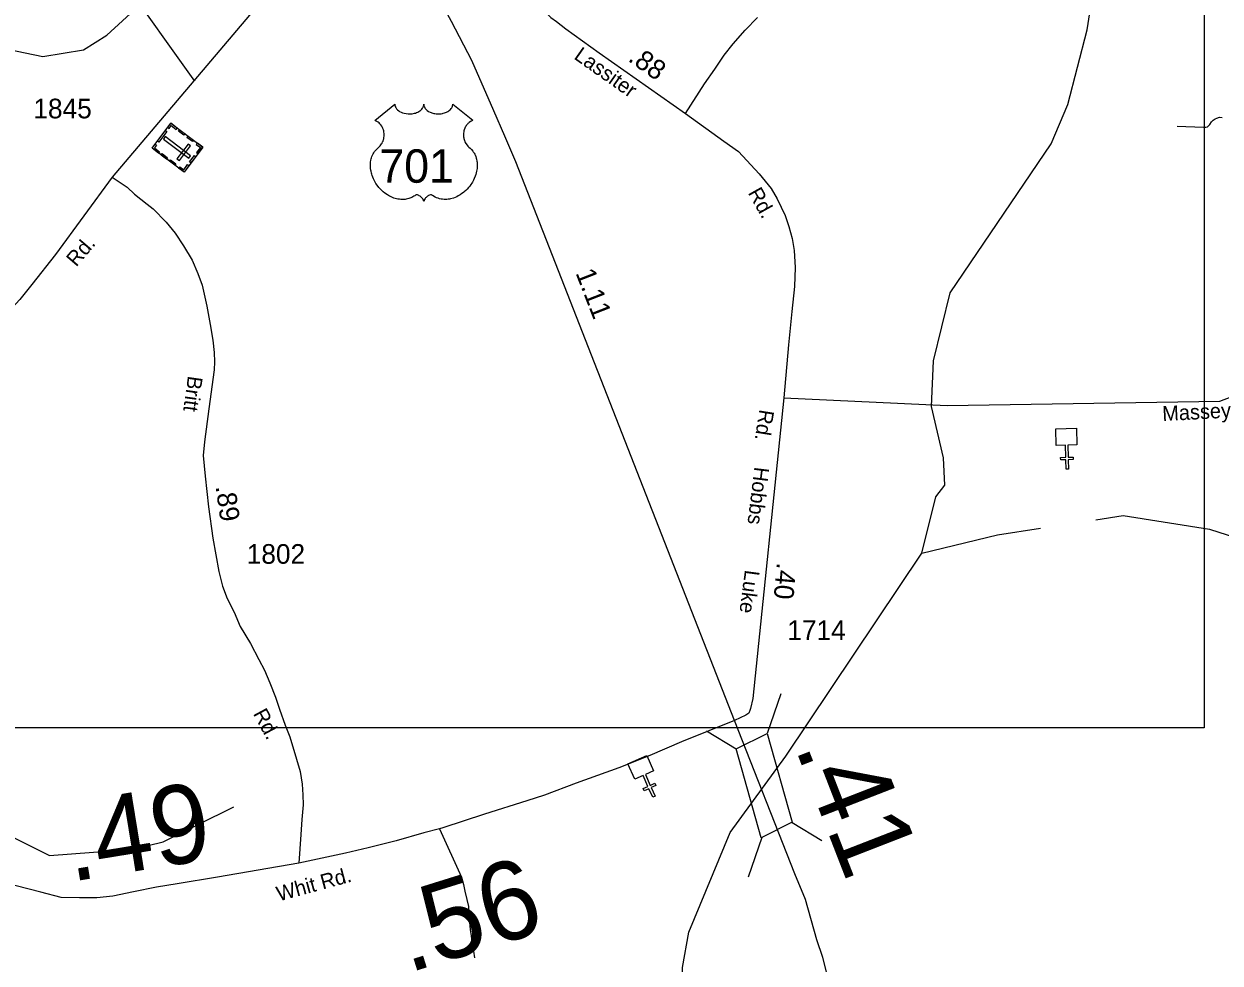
# Model space of a CAD drawing. Extents: x 2093524 to 2270757, y 289120 to 570408.
# Drawn here: x 2195392 to 2203005, y 524133 to 530108 of the extents above; entities that cross this region are included whole.
import ezdxf

# ---------------------------------------------------------------- set-up
doc = ezdxf.new("R2010")
doc.units = 0
for name, color, linetype in [('Exist Cultural Cemetery CELL', 7, 'Continuous'), ('Exist Cultural Church CELL', 7, 'Continuous'), ('Exist Hydrographic Creek Single Shore', 7, 'Continuous'), ('Exist Hydrographic Misc Water Feature', 7, 'Continuous'), ('Exist Road Non-System Type 51', 7, 'Continuous'), ('Exist Road Primary US Attributed', 7, 'Continuous'), ('Exist Road Primary US Mileage Hundredths English Label', 7, 'Continuous'), ('Exist Road Primary US Shield CELL', 7, 'Continuous'), ('Exist Road Primary US Shield Number Label', 7, 'Continuous'), ('Exist Road Primary US Structure Standard Bridge CELL', 7, 'Continuous'), ('Exist Road Secondary Mileage Hundredths English Label', 7, 'Continuous'), ('Exist Road Secondary Type 51 Attributed', 7, 'Continuous'), ('Exist Road Secondary Type 51 Label', 7, 'Continuous'), ('Exist Road Secondary Type 51 Number Label', 7, 'Continuous'), ('Map Preparation Inset Cut Line', 7, 'Continuous')]:
    doc.layers.add(name, color=color, linetype=linetype)

msp = doc.modelspace()

# ---------------------------------------------------------------- linework, layer by layer
at = {"layer": 'Exist Cultural Cemetery CELL'}
for points in [[(2196530.9, 529324.6), (2196411.9, 529165), (2196207.8, 529317.2), (2196326.8, 529476.8)], [(2196301.6, 529423.9), (2196250.9, 529355.9), (2196241.8, 529362.7), (2196292.5, 529430.7)], [(2196307, 529450.3), (2196316.3, 529443.4), (2196329.4, 529461), (2196361.8, 529436.9), (2196368.5, 529445.8), (2196326.8, 529476.8)], [(2196382.9, 529435), (2196417.6, 529409.2), (2196410.8, 529400), (2196376.1, 529425.9)], [(2196227.6, 529343.8), (2196236.8, 529336.9), (2196223.6, 529319.3), (2196256, 529295.1), (2196249.4, 529286.2), (2196207.8, 529317.2)], [(2196442.3, 529254.7), (2196453.4, 529269.7), (2196290.8, 529390.9), (2196279.7, 529375.9)], [(2196452, 529332.6), (2196437, 529343.8), (2196366.6, 529249.3), (2196381.6, 529238.2)], [(2196436.8, 529394.9), (2196471.5, 529369), (2196464.7, 529359.8), (2196429.9, 529385.7)], [(2196496.2, 529350.5), (2196489.4, 529341.4), (2196515.2, 529322.2), (2196491, 529289.7), (2196499.9, 529283), (2196530.9, 529324.6)], [(2196272.5, 529283.1), (2196307.2, 529257.2), (2196300.4, 529248.1), (2196265.7, 529274)], [(2196486.6, 529265.3), (2196455.7, 529223.7), (2196446.5, 529230.5), (2196477.5, 529272.1)], [(2196325.4, 529243.7), (2196360.1, 529217.8), (2196353.3, 529208.7), (2196318.6, 529234.6)], [(2196377.1, 529190.9), (2196383.9, 529200), (2196409.7, 529180.7), (2196434, 529213.3), (2196442.9, 529206.6), (2196411.9, 529165)]]:
    msp.add_lwpolyline(points, close=True, dxfattribs=at)
at = {"layer": 'Exist Cultural Church CELL'}
for points in [[(2202093.8, 527429.3), (2202036.9, 527427.7), (2202038.8, 527351.6), (2202070.8, 527352.4), (2202071.3, 527336.4), (2202039.3, 527335.6), (2202040.8, 527275.5), (2202024.8, 527275), (2202023.2, 527335.2), (2201991.3, 527334.3), (2201990.8, 527350.3), (2202022.8, 527351.1), (2202020.9, 527427.3), (2201963.2, 527425.9), (2201960.4, 527532.3), (2202091, 527535.7)], [(2199399.3, 525356.5), (2199347.4, 525333.3), (2199378.4, 525263.7), (2199407.6, 525276.7), (2199414.1, 525262.1), (2199384.9, 525249.1), (2199409.3, 525194.2), (2199394.7, 525187.7), (2199370.2, 525242.6), (2199341, 525229.6), (2199334.5, 525244.2), (2199363.7, 525257.2), (2199332.7, 525326.7), (2199280, 525303.4), (2199236.7, 525400.6), (2199356, 525453.8)]]:
    msp.add_lwpolyline(points, close=True, dxfattribs=at)
at = {"layer": 'Exist Hydrographic Creek Single Shore'}
for points in [[(2201106.8, 526740.4), (2201195.8, 527099.4), (2201253.8, 527173.6), (2201244.8, 527347.7), (2201167.9, 527674), (2201181.8, 527965.6), (2201286.8, 528396.4), (2201930.9, 529344.6), (2202036.9, 529594.9), (2202158.9, 530071.4), (2202198.9, 530329.7), (2202194.8, 530887.4), (2202159.7, 531121), (2202205.9, 531753.1), (2202326.8, 532236.1), (2202474.9, 532587.4), (2202745.8, 533123.1), (2203108.7, 533673.4)], [(2202215.6, 526954), (2202387.7, 526980.3), (2202938.9, 526893.7), (2203606.8, 526680.2), (2203831.9, 526639.6), (2204363.8, 526704.3), (2204613.8, 526781.3), (2205328, 527134.3), (2205709, 527395.6), (2206123, 527764.5), (2206454.9, 527941.5), (2206871, 528070.8), (2207877, 528283.5), (2208550, 528499.5), (2209273, 528835.9), (2209870.9, 529007.6), (2210260.9, 529226), (2210674.9, 529562.1), (2210908.1, 529639.4), (2211316.9, 529575.5), (2211393.5, 529582.3)], [(2201106.8, 526740.4), (2201588.9, 526858.6), (2201863.5, 526900.4)], [(2199388.9, 522287.9), (2199395.8, 522386.1), (2199552.9, 522638.7), (2199633.9, 522889.7), (2199630.8, 523404.7), (2199578.7, 523622.2), (2199583.9, 524104.3), (2199623.8, 524329.9), (2199886.7, 524964.2), (2200240.8, 525449), (2201106.8, 526740.4)]]:
    msp.add_lwpolyline(points, dxfattribs=at)
at = {"layer": 'Exist Hydrographic Misc Water Feature'}
for points in [[(2189894.5, 527927.1), (2190002.6, 527997.1), (2190084.6, 528221.8), (2190183.7, 528354.2), (2190358.6, 528432.8), (2190640.5, 528492.7), (2191090.6, 528486.9), (2191507.7, 528429.3), (2191891.5, 528310), (2192108.7, 528318.8), (2192473.7, 528495.1), (2192846.7, 528730.4), (2193095.6, 528850), (2193744.6, 529037), (2193918.7, 529138.4), (2194166.6, 529333.5), (2194655.6, 529802.6), (2194787.7, 529885.2), (2195012.6, 529952.9), (2195287.6, 529947.3), (2195512.8, 529900.2), (2195770.7, 529944.1), (2195919.6, 530036.3), (2196118.7, 530219.3)], [(2189434.6, 523350.7), (2189659.5, 523454.5), (2189975.5, 523523.5), (2190166.6, 523614.8), (2190273.7, 523707.8), (2190481.6, 523792.2), (2190706.5, 523784.4), (2191591.5, 523474.6), (2191899.7, 523484.8), (2192240.7, 523579.7), (2192556.7, 523730.8), (2192870.7, 524016.3), (2193161.6, 524118.7), (2193575.6, 524497.5), (2194080.7, 524874.4), (2195121.7, 524997.8), (2195321.6, 524934.7), (2195555.6, 524818.5), (2196088.7, 524857), (2196279.6, 524905.5), (2196727.7, 525126.1)]]:
    msp.add_lwpolyline(points, dxfattribs=at)
at = {"layer": 'Exist Road Non-System Type 51'}
for points in [[(2195785.7, 531097.4), (2195886.4, 530686.4), (2195903.1, 530604.7), (2195907.4, 530572.5), (2195925.5, 530530.8), (2195945.8, 530496.9), (2195974.2, 530455), (2196018.5, 530391.5), (2196478.8, 529744.9)], [(2199602.9, 529538.3), (2199723.4, 529727.1), (2199788.9, 529819.6), (2199848.2, 529909.9), (2199905.7, 529982.3), (2199983.2, 530068.9), (2200060.6, 530149.4)], [(2202732.1, 529457.9), (2202900.2, 529451.3), (2202914, 529451.3), (2202926.2, 529453.4), (2202939.9, 529467.5), (2202951.8, 529485.7), (2202961.8, 529495.6), (2202973.8, 529503.6), (2202983.7, 529507.7), (2203001.5, 529513.9), (2203019.5, 529511.9)], [(2198036.9, 524987.6), (2198177, 524678.7), (2198189.2, 524632.9), (2198199.5, 524590.7), (2198211.9, 524537), (2198222.1, 524493.2), (2198226.8, 524415), (2198233.3, 524347.3), (2198239.4, 524307.2), (2198245.8, 524251.3), (2198250, 524231.2), (2198254.2, 524209.5), (2198260.5, 524167.3)]]:
    msp.add_lwpolyline(points, dxfattribs=at)
at = {"layer": 'Exist Road Primary US Attributed'}
for points in [[(2199915.4, 525675.6), (2198523.1, 529229.9), (2198453.6, 529394.5), (2198384, 529554.4), (2198243.2, 529875), (2198113.4, 530124), (2197595.2, 531072.2)], [(2200556.1, 523618.4), (2200549.1, 523701), (2200533, 523824.6), (2200520.2, 523956.2), (2200502, 524068.1), (2200476.7, 524169), (2200439.4, 524281.6), (2200366.3, 524537.5), (2200299.8, 524701.3), (2199915.4, 525675.6)]]:
    msp.add_lwpolyline(points, dxfattribs=at)
at = {"layer": 'Exist Road Primary US Shield CELL'}
msp.add_lwpolyline([(2197753.6, 529597.1), (2197753.9, 529591.8), (2197755.2, 529585.5), (2197756.2, 529582.2), (2197759.2, 529576), (2197764, 529568.6), (2197770.8, 529561.4), (2197778.5, 529555.1), (2197783.7, 529551.7), (2197792.4, 529547), (2197802.4, 529542.8), (2197813.5, 529539.6), (2197824.8, 529537.4), (2197837.2, 529536), (2197849.4, 529535.8), (2197862.6, 529536.7), (2197877.2, 529539.6), (2197884, 529541.3), (2197891.5, 529543.9), (2197898.5, 529546.8), (2197906.1, 529550.9), (2197912.3, 529554.8), (2197917.1, 529558.3), (2197923.9, 529564.9), (2197929.4, 529571.6), (2197931.7, 529575.4), (2197933.6, 529579.1), (2197936.3, 529586.8), (2197937.1, 529590.2), (2197937.6, 529597.4), (2197938.1, 529591.4), (2197938.7, 529587.7), (2197939.7, 529584), (2197941.2, 529580.1), (2197943.9, 529574.7), (2197947, 529570.1), (2197952.7, 529563.3), (2197956.3, 529560), (2197959.5, 529557.3), (2197968.3, 529551.3), (2197978.5, 529546.2), (2197983.5, 529544), (2197988.7, 529542.1), (2197995.2, 529540.2), (2198001.9, 529538.6), (2198008.6, 529537.4), (2198015.5, 529536.4), (2198022.5, 529535.9), (2198028.1, 529535.8), (2198035.1, 529535.8), (2198041.6, 529536.2), (2198048.2, 529537), (2198055.5, 529538.2), (2198061.3, 529539.5), (2198069.1, 529541.5), (2198076.1, 529544), (2198082.2, 529546.7), (2198090.2, 529550.9), (2198096.7, 529554.9), (2198101.4, 529558.7), (2198107, 529563.9), (2198112.3, 529570), (2198115.4, 529574.5), (2198117.6, 529579.1), (2198119.7, 529584), (2198120.9, 529589.2), (2198121.5, 529593.7), (2198121.6, 529597.5), (2198250.2, 529495), (2198247.2, 529493.9), (2198240.2, 529490.5), (2198234.7, 529487.2), (2198225.8, 529481), (2198222, 529477.6), (2198218.2, 529474), (2198214.8, 529470.2), (2198211.7, 529466.6), (2198208, 529461.4), (2198204.6, 529456.3), (2198201.3, 529450.6), (2198199, 529445.6), (2198195, 529435.3), (2198193.1, 529428.8), (2198191.9, 529423.2), (2198190.4, 529411.7), (2198190, 529406.3), (2198190, 529400.9), (2198190.3, 529395.2), (2198190.8, 529389.7), (2198191.8, 529384), (2198192.7, 529379), (2198194.3, 529372.8), (2198196.6, 529365.7), (2198199.4, 529358.8), (2198205.3, 529347.6), (2198212.8, 529336.2), (2198218.2, 529329.8), (2198223.6, 529324.4), (2198231.5, 529317.7), (2198235.8, 529313.9), (2198240.7, 529308.9), (2198248.8, 529299.6), (2198252, 529295.2), (2198255.3, 529290.2), (2198258.4, 529285.2), (2198261.4, 529279.7), (2198263.8, 529274.9), (2198268.4, 529263.9), (2198271.7, 529253.2), (2198273.2, 529247.5), (2198275.6, 529234.9), (2198276.5, 529228.7), (2198277.5, 529216.4), (2198277.5, 529201.5), (2198276.4, 529187.4), (2198273.7, 529170.9), (2198271.5, 529161), (2198268.1, 529149.5), (2198264.9, 529139.6), (2198259, 529124.9), (2198253.8, 529114.3), (2198247, 529101.8), (2198242.4, 529094.3), (2198237, 529086.2), (2198230.2, 529077), (2198222.3, 529067.1), (2198212.8, 529056.7), (2198205.2, 529049), (2198195.2, 529040), (2198189.1, 529035), (2198180.4, 529028.5), (2198168.6, 529020.6), (2198156.9, 529013.8), (2198146.9, 529008.7), (2198138.1, 529004.9), (2198126.7, 529000.6), (2198107.7, 528995.3), (2198100.8, 528993.9), (2198092.6, 528992.7), (2198085, 528991.9), (2198077.5, 528991.5), (2198067.5, 528991.5), (2198057.5, 528992.2), (2198048.1, 528993.6), (2198038.3, 528995.6), (2198028.1, 528998.7), (2198018.8, 529002.3), (2198009.3, 529007), (2197993.4, 529017), (2197988.8, 529019.4), (2197986.3, 529020.1), (2197980.1, 529020.4), (2197974.3, 529019.2), (2197968.4, 529016.8), (2197964.8, 529014.9), (2197960.1, 529011.8), (2197956.5, 529008.9), (2197952, 529004.8), (2197949, 529001.3), (2197946.7, 528998.5), (2197942.2, 528991.5), (2197940.6, 528988.1), (2197938.9, 528983.8), (2197937.5, 528977.4), (2197935.5, 528985.5), (2197933.1, 528990.8), (2197930.4, 528995.3), (2197927.5, 528999.4), (2197923, 529004.5), (2197919, 529008.4), (2197914.1, 529012.4), (2197909, 529015.5), (2197904.8, 529017.6), (2197901, 529019), (2197896.4, 529020.2), (2197892.6, 529020.5), (2197889.5, 529020.4), (2197885.2, 529019.4), (2197879.4, 529015.2), (2197873.9, 529011.4), (2197867.9, 529007.7), (2197860.8, 529003.9), (2197855.5, 529001.5), (2197849.3, 528999.1), (2197842, 528996.6), (2197834.1, 528994.6), (2197826, 528993), (2197818.8, 528991.8), (2197811.2, 528991.2), (2197804.3, 528990.9), (2197797, 528991), (2197790.3, 528991.5), (2197782.5, 528992.2), (2197772.7, 528993.7), (2197764.7, 528995.5), (2197756.2, 528997.8), (2197747.4, 529000.5), (2197738.1, 529004.1), (2197726.4, 529009.2), (2197718.3, 529013.3), (2197705.4, 529020.7), (2197690.4, 529031.1), (2197679.1, 529040.3), (2197670.7, 529047.8), (2197658.5, 529060.3), (2197651.3, 529068.4), (2197640.1, 529083), (2197632.8, 529093.6), (2197628.2, 529101.3), (2197621.3, 529113.8), (2197617.6, 529121.6), (2197612.7, 529133), (2197608.9, 529143.4), (2197605.7, 529153.3), (2197604, 529159.6), (2197601.6, 529170.6), (2197600.1, 529178.5), (2197598.6, 529189.2), (2197597.8, 529200.5), (2197597.7, 529210.9), (2197597.9, 529219.6), (2197598.9, 529229.7), (2197600.6, 529240.4), (2197602.7, 529249.6), (2197604.6, 529256.2), (2197607.3, 529264.3), (2197610.9, 529273.1), (2197615.2, 529281.7), (2197619.2, 529288.7), (2197624.3, 529296.3), (2197629.3, 529302.8), (2197635.9, 529309.9), (2197642.7, 529316.5), (2197649, 529321.5), (2197656.4, 529328.8), (2197660.3, 529333.3), (2197665, 529339.4), (2197668.7, 529345.1), (2197671.7, 529350.2), (2197675.6, 529357.7), (2197677.9, 529363.3), (2197680.9, 529372), (2197682.4, 529378.1), (2197683.9, 529385.9), (2197684.9, 529393.3), (2197685.3, 529402.5), (2197685, 529410.1), (2197684, 529419), (2197682.4, 529427.5), (2197680.4, 529434.9), (2197677.2, 529443.4), (2197674.2, 529449.7), (2197669.3, 529458.1), (2197663.8, 529465.9), (2197658.2, 529472.3), (2197652.5, 529478), (2197647, 529482.3), (2197641.8, 529486), (2197635.3, 529489.9), (2197629, 529493.1), (2197625, 529494.6)], close=True, dxfattribs=at)
at = {"layer": 'Exist Road Primary US Structure Standard Bridge CELL'}
for p, q in [((2200209.5, 525845.8), (2200123.8, 525594.6)), ((2199737.1, 525609.7), (2199925.5, 525495.5)), ((2200282, 525028.1), (2200470.4, 524913.9)), ((2200088.2, 524931.3), (2200002.5, 524680.1))]:
    msp.add_line(p, q, dxfattribs=at)
msp.add_lwpolyline([(2200123.8, 525594.6), (2200282.9, 525028.6), (2200084.6, 524929.5), (2199925.5, 525495.5)], close=True, dxfattribs=at)
at = {"layer": 'Exist Road Secondary Type 51 Attributed'}
for points in [[(2197688.3, 531182.5), (2198539.7, 530346.9), (2198602.1, 530285.3), (2198660.6, 530229.7), (2198712.9, 530184), (2198746.9, 530148.3), (2198781.2, 530122.6), (2198841.6, 530077.1), (2199054.4, 529924.6), (2199602.9, 529538.3), (2199846, 529362.2), (2199940.5, 529297), (2200071.4, 529155.2), (2200147.9, 529060.7), (2200187.4, 528995), (2200236.4, 528889.7), (2200260.3, 528820.4), (2200281.3, 528742), (2200294.4, 528666.7), (2200301.6, 528557.9), (2200296.8, 528437.1), (2200278.9, 528279.3), (2200258.2, 528065.5), (2200229.6, 527729.7)], [(2197595.2, 531072.2), (2195953.4, 529132.2)], [(2200229.6, 527729.7), (2201268.1, 527680.7), (2203004.5, 527709), (2203165.6, 527769.4), (2203739.7, 527950.8), (2204263.4, 528081.8), (2205663.2, 528565.5), (2206442.9, 528851.2), (2207089.9, 529064.6), (2207630.3, 529273.9)], [(2195953.4, 529132.2), (2195592.6, 528641.3), (2195442.2, 528450.4), (2195366.8, 528353.9), (2195291.3, 528273.4), (2195188, 528174.8), (2195114.6, 528114.3), (2195028.8, 528057.6), (2194822, 527918.1), (2194543.4, 527716.4), (2194402.1, 527623.5), (2194209.2, 527490.2), (2194044, 527383), (2193932.6, 527306.2), (2193866.9, 527251.8), (2193724.2, 527143.1), (2193340.9, 526775.4), (2193284.1, 526722.2), (2193237.5, 526682.7), (2193184.9, 526636.1), (2193113.1, 526590.6), (2193036.3, 526548.8)], [(2195953.4, 529132.2), (2196049.7, 529070.3), (2196096.9, 529024.3), (2196175.8, 528961.4), (2196215.9, 528931.4), (2196297.8, 528847.3), (2196355.2, 528776.7), (2196409, 528695.4), (2196464, 528605.7), (2196499.9, 528520.8), (2196526.2, 528445.4), (2196556.1, 528312.7), (2196577, 528196.1), (2196593.7, 528096.8), (2196603.3, 528017.9), (2196605.7, 527959.3), (2196603.3, 527906.7), (2196569.2, 527659.8), (2196542.3, 527449.9), (2196532.8, 527362.6), (2196545.9, 527231), (2196566.8, 527036.7), (2196595.5, 526837), (2196633.2, 526623.5), (2196657.1, 526531.4), (2196685.8, 526452.5), (2196730.1, 526365.2), (2196769.5, 526275.5), (2196834.1, 526165.5), (2196886.7, 526065), (2196924.4, 525997.5), (2196956.7, 525915), (2196992.6, 525825.3), (2197018.9, 525747.5), (2197054.8, 525645.9), (2197084.7, 525571.7), (2197126.5, 525429.4), (2197150.4, 525351.7), (2197163, 525272.2), (2197167.8, 525204), (2197170.2, 525140.6), (2197160.6, 525046.1), (2197154.6, 524951.7), (2197141.3, 524768.6)], [(2200229.6, 527729.7), (2200032.5, 525816.3), (2200017.6, 525752.7), (2200011.7, 525739.5), (2200005.9, 525723.4), (2199987.6, 525709.5), (2199915.4, 525675.6)], [(2199914.5, 525677.4), (2199576.6, 525539.8), (2199377, 525454.6), (2199179.6, 525375.3), (2198906.4, 525277.4), (2198705.1, 525202.1), (2198593.5, 525165.3), (2198324.2, 525081.5), (2198058.7, 524993.7), (2198036.9, 524987.6), (2197937, 524960.7), (2197761.5, 524911.8), (2197583.8, 524866.5), (2197438.2, 524833.3), (2197141.3, 524768.6)], [(2197141.3, 524768.6), (2196623.6, 524679.8), (2196367.9, 524638.1), (2196236.2, 524615.5), (2196090.3, 524586.3), (2195958.6, 524559.4), (2195856.7, 524548.6), (2195746.8, 524547.9), (2195629.9, 524551), (2195500.7, 524583.3), (2194705.4, 524787.8), (2194593.3, 524807)]]:
    msp.add_lwpolyline(points, dxfattribs=at)
at = {"layer": 'Map Preparation Inset Cut Line'}
msp.add_lwpolyline([(2170736.6, 554852.8), (2202903.1, 554852.8), (2202903.1, 525630.1), (2170736.6, 525630.1)], close=True, dxfattribs=at)

# ---------------------------------------------------------------- texts
at = {"layer": 'Exist Road Primary US Mileage Hundredths English Label'}
for s, height, rotation, p in [('1.11', 125, 291.2808, (2198902, 528523.8)), ('.41', 500, 291.23677, (2200297.5, 525507.7))]:
    msp.add_text(s, height=height, rotation=rotation, dxfattribs=at).set_placement(p)
at = {"layer": 'Exist Road Primary US Shield Number Label'}
msp.add_text('701', height=212.5, dxfattribs=at).set_placement((2197654.8, 529097.8))
at = {"layer": 'Exist Road Secondary Mileage Hundredths English Label'}
for s, height, rotation, p in [('.88', 125, 324.84608, (2199231.2, 529876.5)), ('.89', 125, 278.17813, (2196611.5, 527165.1)), ('.40', 125, 264.98023, (2200184.8, 526684)), ('.49', 500, 9.27506, (2195689.7, 524649.6)), ('.56', 500, 17.28171, (2197837.1, 524068.5))]:
    msp.add_text(s, height=height, rotation=rotation, dxfattribs=at).set_placement(p)
at = {"layer": 'Exist Road Secondary Type 51 Label'}
for s, rotation, p in [('Lassiter', 324.84608, (2198887.2, 529890.2)), ('Rd.', 299.21821, (2199998.1, 529034.1)), ('Rd.', 49.49708, (2195725.4, 528558)), ('Britt', 262.07733, (2196436.9, 527872.3)), ('Massey', 2.97548, (2202639.7, 527581.1)), ('Rd.', 260.99344, (2200074.1, 527659.2)), ('Hobbs', 262.96198, (2200042.3, 527293.3)), ('Luke', 262.50154, (2199981.9, 526637.8)), ('Rd.', 298.24734, (2196848.5, 525720.2)), ('Whit Rd.', 15.1775, (2197014.6, 524525.1))]:
    msp.add_text(s, height=95, rotation=rotation, dxfattribs=at).set_placement(p)
at = {"layer": 'Exist Road Secondary Type 51 Number Label'}
for s, p in [('1845', (2195452.4, 529507.4)), ('1802', (2196810.4, 526673.6)), ('1714', (2200250.9, 526188.5))]:
    msp.add_text(s, height=125, dxfattribs=at).set_placement(p)

doc.saveas('drawing.dxf')
